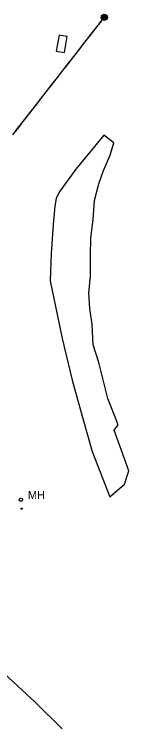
# Model space of a CAD drawing. Extents: x 368532 to 392481, y 10654822 to 10676899.
# Drawn here: x 372999.3 to 373069.2, y 10671369.6 to 10671807.2 of the extents above; entities that cross this region are included whole.
import ezdxf

# ---------------------------------------------------------------- set-up
doc = ezdxf.new("R2010")
doc.units = 0
for name, color, linetype in [('p_Catenary', 7, 'Continuous'), ('p_railroad rr control', 7, 'Continuous'), ('p_road - paved curb', 7, 'Continuous'), ('p_structure unidentified', 7, 'Continuous'), ('p_utility general pole', 7, 'Continuous'), ('p_utility manhole', 7, 'Continuous')]:
    doc.layers.add(name, color=color, linetype=linetype)

msp = doc.modelspace()

# ---------------------------------------------------------------- linework, layer by layer
at = {"layer": 'p_Catenary'}
for points in [[(372998.33, 10671733.23), (373001.74, 10671737.62), (373005.15, 10671742.02), (373008.56, 10671746.41), (373011.97, 10671750.8), (373015.37, 10671755.2), (373018.78, 10671759.59), (373022.19, 10671763.99), (373025.6, 10671768.38), (373029.01, 10671772.78), (373032.42, 10671777.17), (373035.83, 10671781.57), (373039.24, 10671785.96), (373042.65, 10671790.36), (373046.05, 10671794.75), (373049.46, 10671799.15), (373052.87, 10671803.54)], [(372998.69, 10671733.84), (373002.05, 10671738.16), (373005.42, 10671742.48), (373008.78, 10671746.8), (373012.14, 10671751.13), (373015.5, 10671755.45), (373018.86, 10671759.77), (373022.22, 10671764.09), (373025.59, 10671768.41), (373028.95, 10671772.74), (373032.31, 10671777.06), (373035.67, 10671781.38), (373039.03, 10671785.7), (373042.4, 10671790.02), (373045.76, 10671794.35), (373049.12, 10671798.67), (373052.48, 10671802.99)]]:
    msp.add_lwpolyline(points, dxfattribs=at)
at = {"layer": 'p_railroad rr control'}
msp.add_lwpolyline([(372830.77, 10671543.73), (372865.25, 10671516), (372903.7, 10671483.48), (372938.05, 10671453.26), (372973.59, 10671421.31), (373012.3, 10671385.52), (373028.43, 10671369.56)], dxfattribs=at)
at = {"layer": 'p_road - paved curb'}
for p, q in [((373053.97, 10671733.02), (373036.9, 10671712.21)), ((373060.12, 10671728.39), (373053.97, 10671733.02)), ((373057.77, 10671720.91), (373060.12, 10671728.39)), ((373053.79, 10671711.57), (373057.77, 10671720.91)), ((373036.9, 10671712.21), (373026.66, 10671698.25)), ((373051.01, 10671703.36), (373053.79, 10671711.57)), ((373048.38, 10671693.08), (373051.01, 10671703.36)), ((373026.66, 10671698.25), (373024.86, 10671694.24)), ((373024.86, 10671694.24), (373024.02, 10671689.55)), ((373047.45, 10671681.42), (373048.38, 10671693.08)), ((373024.02, 10671689.55), (373023.1, 10671678.31)), ((373046.1, 10671670.31), (373047.45, 10671681.42)), ((373023.1, 10671678.31), (373021.79, 10671660.71)), ((373045.77, 10671659.18), (373046.1, 10671670.31)), ((373021.79, 10671660.71), (373021.12, 10671643.79)), ((373045.83, 10671646.54), (373045.77, 10671659.18)), ((373021.12, 10671643.79), (373028.45, 10671608.57)), ((373044.91, 10671636.55), (373045.83, 10671646.54)), ((373045.46, 10671627.04), (373044.91, 10671636.55)), ((373046.77, 10671617.07), (373045.46, 10671627.04)), ((373047.47, 10671604.68), (373046.77, 10671617.07)), ((373028.45, 10671608.57), (373034.59, 10671582.95)), ((373050.92, 10671593.94), (373047.47, 10671604.68)), ((373056.46, 10671571.9), (373050.92, 10671593.94)), ((373034.59, 10671582.95), (373041.15, 10671559.64)), ((373062.74, 10671555.71), (373056.46, 10671571.9)), ((373041.15, 10671559.64), (373046.88, 10671539.45)), ((373060.36, 10671552.45), (373062.74, 10671555.71)), ((373069.18, 10671527.46), (373060.36, 10671552.45)), ((373046.88, 10671539.45), (373057.73, 10671511.62)), ((373066.68, 10671519.4), (373069.18, 10671527.46)), ((373057.73, 10671511.62), (373066.68, 10671519.4))]:
    msp.add_line(p, q, dxfattribs=at)
at = {"layer": 'p_structure unidentified'}
for p, q in [((373026.6, 10671794.41), (373024.88, 10671784.58)), ((373031.57, 10671793.55), (373026.6, 10671794.41)), ((373029.85, 10671783.72), (373031.57, 10671793.55)), ((373024.88, 10671784.58), (373029.85, 10671783.72))]:
    msp.add_line(p, q, dxfattribs=at)
msp.add_circle((373003.77, 10671504.31), 0.375, dxfattribs=at)
at = {"layer": 'p_utility general pole'}
for radius in [1.9, 1.44, 0.973, 0.539, 0.192]:
    msp.add_circle((373054.27, 10671805.25), radius, dxfattribs=at)
at = {"layer": 'p_utility manhole'}
msp.add_circle((373003.29, 10671509.79), 1.05, dxfattribs=at)

# ---------------------------------------------------------------- texts
msp.add_text('MH', height=5, dxfattribs=at).set_placement((373007.56, 10671510.25))

doc.saveas('drawing.dxf')
